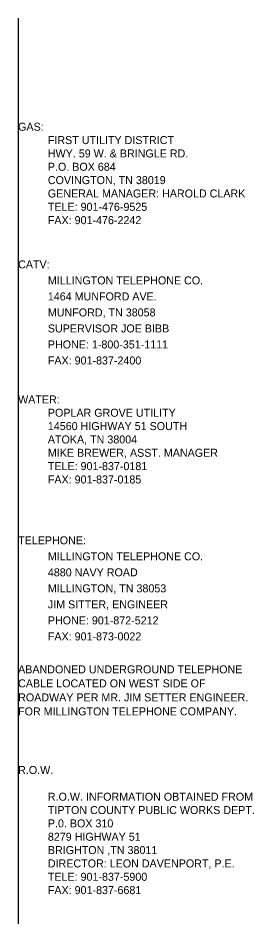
# Model space of a CAD drawing. Extents: x 816928 to 825690, y 436959 to 448212.
# Drawn here: x 817978 to 818126, y 447530 to 448096 of the extents above; entities that cross this region are included whole.
import ezdxf

# ---------------------------------------------------------------- set-up
doc = ezdxf.new("R2010")
doc.units = 0
doc.layers.add('SURVEY - PROPERTY - ROW Lines Text', color=7, linetype='Continuous')
doc.layers.add('SURVEY - UTILITIES - Owners', color=7, linetype='Continuous')

msp = doc.modelspace()

# ---------------------------------------------------------------- linework, layer by layer
at = {"layer": 'SURVEY - UTILITIES - Owners'}
msp.add_line((817978.43, 448095.83), (817978.43, 447530.19), dxfattribs=at)

# ---------------------------------------------------------------- texts
at = {"layer": 'SURVEY - PROPERTY - ROW Lines Text'}
for s, p in [('R.O.W.', (817978.43, 447623.78)), ('          R.O.W. INFORMATION OBTAINED FROM', (817978.43, 447607.11)), ('          TIPTON COUNTY PUBLIC WORKS DEPT.', (817978.43, 447598.78)), ('          P.0. BOX 310', (817978.43, 447590.44)), ('          8279 HIGHWAY 51', (817978.43, 447582.11)), ('          BRIGHTON ,TN 38011', (817978.43, 447573.78)), ('          DIRECTOR: LEON DAVENPORT, P.E.', (817978.43, 447565.44)), ('          TELE: 901-837-5900', (817978.43, 447557.11)), ('          FAX: 901-837-6681', (817978.43, 447548.78))]:
    msp.add_text(s, height=5, dxfattribs=at).set_placement(p)
at = {"layer": 'SURVEY - UTILITIES - Owners'}
for s, p in [('GAS:', (817978.43, 448025.5)), ('          FIRST UTILITY DISTRICT', (817978.43, 448017.17)), ('          HWY. 59 W. & BRINGLE RD.', (817978.43, 448008.83)), ('          P.O. BOX 684', (817978.43, 448000.5)), ('          COVINGTON, TN 38019', (817978.43, 447992.17)), ('          GENERAL MANAGER: HAROLD CLARK', (817978.43, 447983.83)), ('          TELE: 901-476-9525', (817978.43, 447975.5)), ('          FAX: 901-476-2242', (817978.43, 447967.17)), ('CATV:', (817978.43, 447939.54)), ('          MILLINGTON TELEPHONE CO.', (817978.43, 447929.54)), ('          1464 MUNFORD AVE.', (817978.43, 447919.54)), ('          MUNFORD, TN 38058', (817978.43, 447909.54)), ('          SUPERVISOR JOE BIBB', (817978.43, 447899.54)), ('          PHONE: 1-800-351-1111', (817978.43, 447889.54)), ('          FAX: 901-837-2400', (817978.43, 447879.54)), ('WATER:', (817978.43, 447855.22)), ('          POPLAR GROVE UTILITY', (817978.43, 447846.89)), ('          14560 HIGHWAY 51 SOUTH', (817978.43, 447838.55)), ('          ATOKA, TN 38004', (817978.43, 447830.22)), ('          MIKE BREWER, ASST. MANAGER', (817978.43, 447821.89)), ('          TELE: 901-837-0181', (817978.43, 447813.55)), ('          FAX: 901-837-0185', (817978.43, 447805.22)), ('TELEPHONE:', (817978.43, 447767.22)), ('          MILLINGTON TELEPHONE CO.', (817978.43, 447757.22)), ('          4880 NAVY ROAD', (817978.43, 447747.22)), ('          MILLINGTON, TN 38053', (817978.43, 447737.22)), ('          JIM SITTER, ENGINEER', (817978.43, 447727.22)), ('          PHONE: 901-872-5212', (817978.43, 447717.22)), ('          FAX: 901-873-0022', (817978.43, 447707.22)), ('ABANDONED UNDERGROUND TELEPHONE', (817978.43, 447686.64)), ('CABLE LOCATED ON WEST SIDE OF', (817978.43, 447677.89)), ('ROADWAY PER MR. JIM SETTER ENGINEER. ', (817978.43, 447669.14)), ('FOR MILLINGTON TELEPHONE COMPANY.', (817978.43, 447660.39))]:
    msp.add_text(s, height=5, dxfattribs=at).set_placement(p)

doc.saveas('drawing.dxf')
